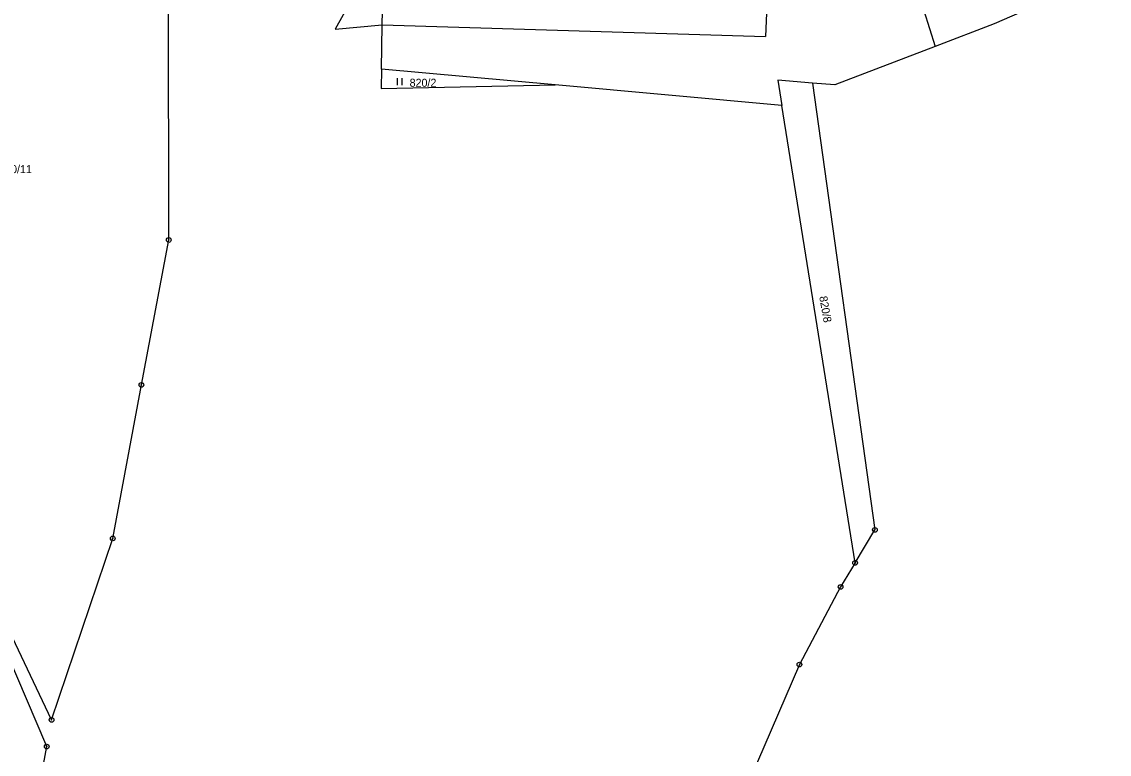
# Model space of a CAD drawing. Extents: x -754970 to -752637, y -970569 to -968179.
# Drawn here: x -752973.4 to -752742.5, y -969678.2 to -969522.6 of the extents above; entities that cross this region are included whole.
import ezdxf
from ezdxf.enums import TextEntityAlignment as Align

# ---------------------------------------------------------------- set-up
doc = ezdxf.new("R2010")
doc.units = 0
doc.header["$LTSCALE"] = 0.68
for name, color, linetype, lineweight in [('1', 7, 'Continuous', 25), ('3', 7, 'Continuous', 25), ('8', 7, 'Continuous', 25)]:
    doc.layers.add(name, color=color, linetype=linetype, lineweight=lineweight)
doc.layers.add('2', color=7, linetype='Continuous')

msp = doc.modelspace()

# ---------------------------------------------------------------- linework, layer by layer
at = {"layer": '1'}
for p, q in [((-752942.19, -969568.99), (-752942.29, -969500.15)), ((-752896.58, -969505.8), (-752906.84, -969524.19)), ((-752896.86, -969523.29), (-752896.58, -969505.8)), ((-752814.64, -969505.92), (-752815.49, -969525.74)), ((-752742.52, -969512.44), (-752766.94, -969523.07)), ((-752781.87, -969520.22), (-752779.48, -969527.88)), ((-752906.84, -969524.19), (-752896.86, -969523.29)), ((-752897.01, -969532.68), (-752896.86, -969523.29)), ((-752896.86, -969523.29), (-752815.49, -969525.74)), ((-752766.94, -969523.07), (-752779.48, -969527.88)), ((-752779.48, -969527.88), (-752800.8, -969536.07)), ((-752897.01, -969532.68), (-752897.09, -969536.81)), ((-752860.15, -969536.03), (-752897.01, -969532.68)), ((-752812.91, -969535.04), (-752812.05, -969540.41)), ((-752805.53, -969535.67), (-752812.91, -969535.04)), ((-752897.09, -969536.81), (-752860.15, -969536.03)), ((-752812.05, -969540.41), (-752860.15, -969536.03)), ((-752805.53, -969535.67), (-752792.28, -969630.55)), ((-752800.8, -969536.07), (-752805.53, -969535.67)), ((-752796.49, -969637.57), (-752812.05, -969540.41)), ((-752948.01, -969599.77), (-752942.19, -969568.99)), ((-752954.09, -969632.37), (-752948.01, -969599.77)), ((-752796.49, -969637.57), (-752792.28, -969630.55)), ((-752967.07, -969670.91), (-752954.09, -969632.37)), ((-752967.07, -969670.91), (-752982.41, -969638.67)), ((-752796.49, -969637.57), (-752799.55, -969642.68)), ((-752968.11, -969676.59), (-752983.71, -969640.05)), ((-752799.55, -969642.68), (-752808.31, -969659.15)), ((-752808.31, -969659.15), (-752821.6, -969690)), ((-752973.84, -969707.63), (-752968.11, -969676.59))]:
    msp.add_line(p, q, dxfattribs=at)
at = {"layer": '3'}
for p, q in [((-752893.621, -969536.1), (-752893.621, -969534.6)), ((-752892.62, -969536.1), (-752892.62, -969534.6))]:
    msp.add_line(p, q, dxfattribs=at)
at = {"layer": '8'}
for centre, radius in [((-752942.19, -969568.9899), 0.5), ((-752942.19, -969568.9899), 0.0303), ((-752948.01, -969599.7699), 0.5), ((-752948.01, -969599.7699), 0.0303), ((-752954.09, -969632.3699), 0.5), ((-752792.28, -969630.5499), 0.5), ((-752792.28, -969630.5499), 0.0303), ((-752954.09, -969632.3699), 0.0303), ((-752796.49, -969637.5699), 0.5), ((-752796.49, -969637.5699), 0.0303), ((-752799.55, -969642.6799), 0.5), ((-752799.55, -969642.6799), 0.0303), ((-752808.31, -969659.1499), 0.5), ((-752808.31, -969659.1499), 0.0303), ((-752967.07, -969670.9099), 0.5), ((-752967.07, -969670.9099), 0.0303), ((-752968.11, -969676.5899), 0.5), ((-752968.11, -969676.5899), 0.0303)]:
    msp.add_circle(centre, radius, dxfattribs=at)

# ---------------------------------------------------------------- texts
at = {"layer": '2'}
for s, p in [('820/2', (-752888.22, -969536.445)), ('800/11', (-752974.73, -969554.795))]:
    msp.add_text(s, height=1.7, dxfattribs=at).set_placement(p, align=Align.CENTER)
msp.add_text('820/8', height=1.7, rotation=280, dxfattribs=at).set_placement((-752803.6052, -969583.8484), align=Align.CENTER)

doc.saveas('drawing.dxf')
